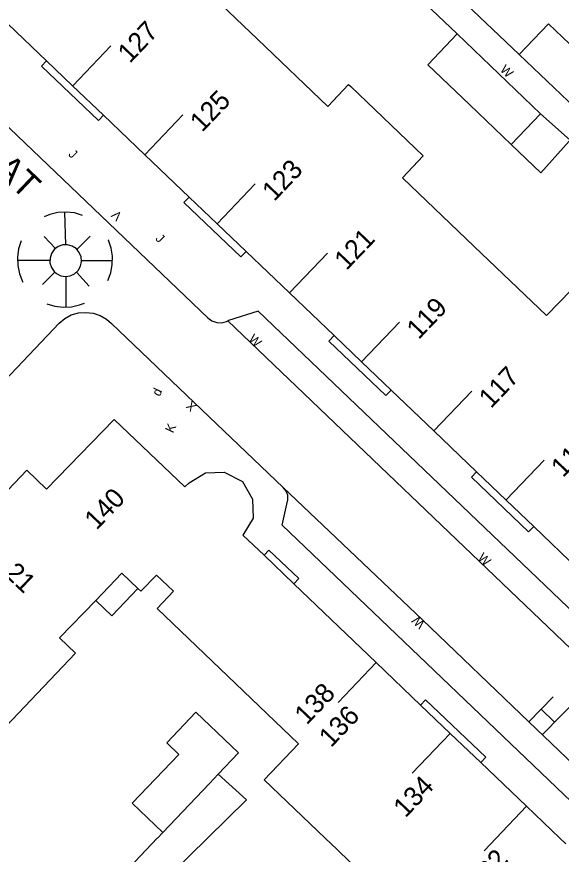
# Model space of a CAD drawing. Extents: x 134999 to 136502, y 457398 to 459002.
# Drawn here: x 135079.38 to 135109.06, y 458199.12 to 458244.76 of the extents above; entities that cross this region are included whole.
import ezdxf

# ---------------------------------------------------------------- set-up
doc = ezdxf.new("R2010")
doc.units = 0
for name, color, linetype in [('RI_DGTB_15', 7, 'Continuous'), ('RI_DGTB_2', 7, 'Continuous'), ('RI_DGTB_29', 7, 'Continuous'), ('RI_DGTB_30', 7, 'Continuous'), ('RI_DGTB_31', 7, 'Continuous'), ('RI_DGTB_35', 7, 'Continuous'), ('RI_DGTB_36', 7, 'Continuous'), ('RI_DGTB_37', 7, 'Continuous'), ('RI_DGTB_5', 7, 'Continuous'), ('RI_DGTB_53', 7, 'Continuous'), ('RI_DGTB_54', 7, 'Continuous'), ('RI_DGTB_6', 7, 'Continuous'), ('RI_DGTB_7', 7, 'Continuous')]:
    doc.layers.add(name, color=color, linetype=linetype)

msp = doc.modelspace()

# ---------------------------------------------------------------- linework, layer by layer
at = {"layer": 'RI_DGTB_15'}
for p, q in [((135082.435, 458240.998), (135084.508, 458243.168)), ((135086.371, 458237.236), (135088.444, 458239.406)), ((135090.307, 458233.474), (135092.38, 458235.644)), ((135094.243, 458229.712), (135096.316, 458231.882)), ((135098.179, 458225.95), (135100.252, 458228.12)), ((135102.115, 458222.188), (135104.188, 458224.358)), ((135106.051, 458218.426), (135108.124, 458220.596)), ((135098.977, 458209.565), (135096.91, 458207.392)), ((135103.01, 458205.71), (135100.943, 458203.537)), ((135107.165, 458201.737), (135105.513, 458200)), ((135104.862, 458199.317), (135105.513, 458200))]:
    msp.add_line(p, q, dxfattribs=at)
at = {"layer": 'RI_DGTB_2'}
for p, q in [((135100.399, 458235.98), (135104.31, 458232.241)), ((135104.31, 458232.241), (135108.246, 458228.478)), ((135107.164, 458201.736), (135108.98, 458200)), ((135096.839, 458199.378), (135096.191, 458200)), ((135100.986, 458195.397), (135096.839, 458199.378))]:
    msp.add_line(p, q, dxfattribs=at)
for points in [[(135088.557, 458247.302), (135090.536, 458245.409), (135092.503, 458243.528)], [(135078.493, 458244.754), (135081.003, 458242.357)], [(135092.503, 458243.528), (135096.33, 458239.87), (135097.472, 458241.063), (135097.592, 458240.948)], [(135081.003, 458242.357), (135082.43, 458240.993)], [(135082.43, 458240.993), (135084.111, 458239.386)], [(135097.592, 458240.948), (135101.54, 458237.172), (135100.399, 458235.98)], [(135084.111, 458239.386), (135086.366, 458237.231)], [(135086.366, 458237.231), (135088.775, 458234.93)], [(135088.775, 458234.93), (135090.303, 458233.47)], [(135090.303, 458233.47), (135091.884, 458231.96)], [(135091.884, 458231.96), (135094.24, 458229.708)], [(135094.24, 458229.708), (135096.676, 458227.381)], [(135096.676, 458227.381), (135098.176, 458225.947)], [(135098.176, 458225.947), (135099.784, 458224.41)], [(135099.784, 458224.41), (135102.113, 458222.186)], [(135088.55, 458219.14), (135084.693, 458222.814), (135081.003, 458219.018)], [(135102.113, 458222.186), (135104.448, 458219.955)], [(135076.137, 458216.065), (135079.932, 458220.058), (135081.003, 458219.018)], [(135088.55, 458219.14), (135088.78, 458219.37), (135089.67, 458219.91), (135090.68, 458219.95), (135091.68, 458219.44), (135092.24, 458218.47), (135092.26, 458217.44), (135091.703, 458216.518)], [(135104.448, 458219.955), (135106.049, 458218.424)], [(135106.049, 458218.424), (135107.556, 458216.984)], [(135107.556, 458216.984), (135109.986, 458214.663)], [(135092.86, 458215.412), (135091.703, 458216.518)], [(135094.479, 458213.864), (135092.86, 458215.412)], [(135085.11, 458214.44), (135083.689, 458212.943)], [(135085.11, 458214.44), (135085.988, 458213.6)], [(135085.988, 458213.6), (135086.144, 458213.451), (135086.994, 458214.339), (135087.919, 458213.454)], [(135098.976, 458209.564), (135094.479, 458213.864)], [(135094.748, 458205.142), (135087.028, 458212.522), (135087.919, 458213.454)], [(135083.689, 458212.943), (135081.712, 458210.912)], [(135078.775, 458206.067), (135082.588, 458210.079), (135081.712, 458210.912)], [(135098.976, 458209.564), (135101.396, 458207.251)], [(135101.396, 458207.251), (135103.009, 458205.709)], [(135103.009, 458205.709), (135104.671, 458204.12)], [(135096.191, 458200), (135092.876, 458203.182), (135094.748, 458205.142)], [(135104.671, 458204.12), (135107.164, 458201.736)], [(135108.98, 458200), (135109.31, 458199.685)]]:
    msp.add_lwpolyline(points, dxfattribs=at)
at = {"layer": 'RI_DGTB_31'}
for p, q in [((135082.053, 458232.337), (135082.012, 458234.117)), ((135081.493, 458232.135), (135080.881, 458232.785)), ((135082.665, 458232.084), (135083.389, 458232.81)), ((135081.186, 458231.47), (135079.416, 458231.47)), ((135082.92, 458231.47), (135084.607, 458231.47)), ((135081.452, 458230.846), (135080.794, 458230.163)), ((135082.641, 458230.833), (135083.339, 458230.076)), ((135082.053, 458230.603), (135082.053, 458228.94)), ((135108.024, 458205.639), (135111.151, 458208.818)), ((135107.286, 458206.345), (135108.626, 458207.707)), ((135108.694, 458206.319), (135107.965, 458207.036))]:
    msp.add_line(p, q, dxfattribs=at)
for points in [[(135082.967, 458233.935), (135082.531, 458234.065), (135082.078, 458234.117), (135081.624, 458234.088), (135081.182, 458233.981), (135080.877, 458233.856)], [(135079.625, 458232.542), (135079.484, 458232.109), (135079.42, 458231.658), (135079.436, 458231.203), (135079.531, 458230.758), (135079.703, 458230.337), (135079.722, 458230.299)], [(135084.342, 458230.379), (135084.506, 458230.803), (135084.593, 458231.25), (135084.601, 458231.705), (135084.529, 458232.155), (135084.38, 458232.585), (135084.374, 458232.596)], [(135081.549, 458230.765), (135081.783, 458230.647), (135082.042, 458230.603), (135082.302, 458230.64), (135082.539, 458230.753), (135082.732, 458230.931), (135082.862, 458231.159), (135082.918, 458231.416), (135082.895, 458231.677), (135082.794, 458231.92), (135082.626, 458232.121), (135082.405, 458232.263), (135082.151, 458232.331), (135081.889, 458232.321), (135081.641, 458232.233), (135081.432, 458232.075), (135081.279, 458231.861), (135081.198, 458231.611), (135081.195, 458231.349), (135081.271, 458231.097), (135081.418, 458230.88), (135081.549, 458230.765)], [(135081.023, 458229.122), (135081.458, 458228.986), (135081.909, 458228.929), (135082.364, 458228.95), (135082.808, 458229.052), (135083.073, 458229.153)]]:
    msp.add_lwpolyline(points, dxfattribs=at)
at = {"layer": 'RI_DGTB_5'}
msp.add_lwpolyline([(135108.246, 458228.478), (135110.283, 458230.568), (135114.181, 458226.768)], dxfattribs=at)
at = {"layer": 'RI_DGTB_53'}
msp.add_line((135087.045, 458200), (135084.473, 458197.3), dxfattribs=at)
for points in [[(135078.398, 458240.135), (135078.326, 458239.825), (135078.338, 458239.551), (135078.429, 458239.292), (135078.59, 458239.07), (135089.8, 458228.35), (135090.023, 458228.188), (135090.282, 458228.097), (135090.557, 458228.083), (135090.824, 458228.149), (135090.892, 458228.182)], [(135076.082, 458222.152), (135081.69, 458228.07), (135082.002, 458228.322), (135082.358, 458228.507), (135082.744, 458228.617), (135083.144, 458228.65), (135083.542, 458228.602), (135083.923, 458228.477), (135084.271, 458228.278), (135084.54, 458228.05), (135089.05, 458223.73), (135093.91, 458219.11)], [(135122.584, 458200), (135092.54, 458228.72), (135090.93, 458228.2), (135090.892, 458228.182)], [(135111.694, 458200), (135093.85, 458217.05), (135094.1, 458218.2), (135094.164, 458218.431), (135094.155, 458218.681), (135094.067, 458218.915), (135093.91, 458219.11)], [(135093.91, 458219.11), (135101.49, 458211.89), (135107.286, 458206.345)], [(135107.286, 458206.345), (135110.167, 458203.589)], [(135089.778, 458200), (135091.91, 458202.09), (135090.36, 458203.479)], [(135087.879, 458198.071), (135087.84, 458198.1), (135089.778, 458200)]]:
    msp.add_lwpolyline(points, dxfattribs=at)
at = {"layer": 'RI_DGTB_54'}
for p, q in [((135103.386, 458243.819), (135100.148, 458246.916)), ((135106.764, 458242.696), (135103.507, 458245.801)), ((135087.345, 458200.313), (135087.047, 458200))]:
    msp.add_line(p, q, dxfattribs=at)
msp.add_lwpolyline([(135110.413, 458209.524), (135090.892, 458228.182)], dxfattribs=at)
at = {"layer": 'RI_DGTB_6'}
for points in [[(135110.652, 458242.194), (135108.363, 458244.376), (135106.764, 458242.696)], [(135104.056, 458239.968), (135101.783, 458242.141), (135103.386, 458243.819)], [(135105.66, 458241.645), (135103.386, 458243.819)], [(135109.052, 458240.516), (135106.764, 458242.696)], [(135107.932, 458239.473), (135105.66, 458241.645)], [(135111.34, 458238.335), (135109.052, 458240.516)], [(135106.329, 458237.795), (135104.056, 458239.968)], [(135107.932, 458239.473), (135106.329, 458237.795)], [(135107.932, 458239.473), (135109.542, 458238.027), (135109.496, 458237.976)], [(135109.496, 458237.976), (135107.946, 458236.249), (135106.329, 458237.795)], [(135090.36, 458203.479), (135091.476, 458204.65), (135089.153, 458206.863), (135087.558, 458205.191), (135088.218, 458204.563)], [(135088.218, 458204.563), (135085.68, 458201.9), (135087.345, 458200.313)], [(135089.885, 458202.981), (135090.36, 458203.479)], [(135087.345, 458200.313), (135089.885, 458202.981)]]:
    msp.add_lwpolyline(points, dxfattribs=at)
at = {"layer": 'RI_DGTB_7'}
for p, q in [((135080.724, 458242.065), (135083.833, 458239.095)), ((135084.111, 458239.386), (135083.833, 458239.095)), ((135088.496, 458234.638), (135091.605, 458231.668)), ((135096.397, 458227.089), (135099.506, 458224.119)), ((135104.169, 458219.663), (135107.278, 458216.693)), ((135107.556, 458216.984), (135107.278, 458216.693)), ((135093.131, 458215.695), (135094.75, 458214.147)), ((135101.665, 458207.535), (135104.941, 458204.405))]:
    msp.add_line(p, q, dxfattribs=at)
for points in [[(135081.003, 458242.357), (135080.724, 458242.065)], [(135088.775, 458234.93), (135088.496, 458234.638)], [(135091.884, 458231.96), (135091.605, 458231.668)], [(135096.676, 458227.381), (135096.397, 458227.089)], [(135099.784, 458224.41), (135099.506, 458224.119)], [(135104.448, 458219.955), (135104.169, 458219.663)], [(135093.131, 458215.695), (135092.86, 458215.412)], [(135094.75, 458214.147), (135094.479, 458213.864)], [(135083.689, 458212.943), (135084.564, 458212.109), (135085.988, 458213.6)], [(135101.665, 458207.535), (135101.396, 458207.251)], [(135104.941, 458204.405), (135104.671, 458204.12)]]:
    msp.add_lwpolyline(points, dxfattribs=at)

# ---------------------------------------------------------------- texts
at = {"layer": 'RI_DGTB_29'}
msp.add_text('d', height=0.499, rotation=64.6859, dxfattribs=at).set_placement((135087.175, 458224.038))
at = {"layer": 'RI_DGTB_30'}
for s, height, rotation, p in [('W', 0.499, 315.372, (135105.688, 458241.833)), ('V', 0.499, 136.2326, (135085.159, 458233.943)), ('W', 0.5, 316.3526, (135091.979, 458227.149)), ('X', 0.5, 136.3403, (135089.231, 458223.557)), ('K', 0.499, 64.6859, (135087.898, 458222.038)), ('W', 0.5, 316.3526, (135104.473, 458215.23)), ('W', 0.5, 136.3283, (135101.671, 458211.717))]:
    msp.add_text(s, height=height, rotation=rotation, dxfattribs=at).set_placement(p)
at = {"layer": 'RI_DGTB_31'}
for p in [(135082.161, 458237.227), (135086.911, 458232.632)]:
    msp.add_text('J', height=0.499, rotation=315.372, dxfattribs=at).set_placement(p)
at = {"layer": 'RI_DGTB_35'}
for s, rotation, p in [('140', 46.3995, (135083.736, 458216.747)), ('21', 316.4646, (135078.656, 458214.366))]:
    msp.add_text(s, height=1.054, rotation=rotation, dxfattribs=at).set_placement(p)
at = {"layer": 'RI_DGTB_36'}
for s, rotation, p in [('127', 46.3099, (135085.545, 458242.183)), ('125', 46.3099, (135089.481, 458238.421)), ('123', 46.3099, (135093.416, 458234.659)), ('121', 46.3099, (135097.352, 458230.896)), ('119', 46.3099, (135101.289, 458227.134)), ('117', 46.3099, (135105.224, 458223.372)), ('115', 46.3099, (135109.16, 458219.61)), ('138', 46.44, (135095.186, 458206.126)), ('136', 46.44, (135096.513, 458204.899)), ('134', 46.44, (135100.569, 458201.068)), ('132', 48.1094, (135104.655, 458197.053))]:
    msp.add_text(s, height=1.054, rotation=rotation, dxfattribs=at).set_placement(p)
at = {"layer": 'RI_DGTB_37'}
msp.add_text('JACOB SIMONSZ. DE RIJKSTRAAT', height=1.4, rotation=316.4804, dxfattribs=at).set_placement((135057.431, 458256.015))

doc.saveas('drawing.dxf')
